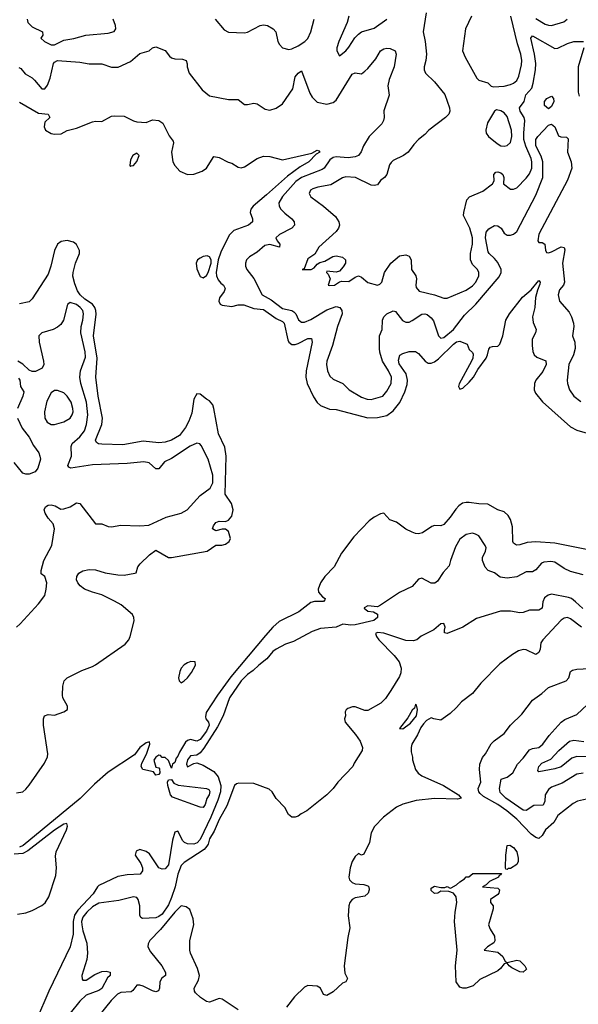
# Model space of a CAD drawing. Header units: inches. Extents: x 1384664 to 1536621, y 460766 to 646467.
# Tile 425 of 488: x 1475111 to 1478638, y 572467 to 578687. Entities that reach past the tile are written whole.
import ezdxf

# ---------------------------------------------------------------- set-up
doc = ezdxf.new("R2010")
doc.units = ezdxf.units.IN
doc.header["$MEASUREMENT"] = 0
doc.layers.add('B4577', color=7, linetype='Continuous')

msp = doc.modelspace()

# ---------------------------------------------------------------- linework, layer by layer
at = {"layer": 'B4577', "color": 5}
for points, elevation in [([(1476344.9, 578690), (1476402.6, 578622.6), (1476430, 578608.9), (1476530, 578603.6), (1476550, 578608.9), (1476630, 578650.2), (1476650, 578655.5), (1476676.3, 578650), (1476712.4, 578630), (1476728.4, 578610), (1476741.3, 578550), (1476750.6, 578530), (1476770.4, 578510.4), (1476810, 578499.3), (1476830, 578502.4), (1476870, 578522.8), (1476911.8, 578550), (1476930, 578567.3), (1476950, 578610.5), (1476969.4, 578690.6)], 660), ([(1477678, 578730), (1477657.8, 578610), (1477670.3, 578550), (1477678.9, 578470), (1477676, 578430), (1477664.6, 578390), (1477664.9, 578370), (1477674.4, 578350), (1477730, 578293.7), (1477794.8, 578214.8), (1477824.2, 578130), (1477827.2, 578110), (1477819.7, 578090), (1477800.6, 578070), (1477694.5, 577990), (1477670, 577962.4), (1477629.5, 577930.5), (1477600.3, 577899.7), (1477563.7, 577850), (1477534.9, 577830), (1477470, 577796.8), (1477455.8, 577784.2), (1477446.5, 577770), (1477430, 577709.6), (1477414, 577690), (1477389.4, 577670.6), (1477370, 577644.7), (1477350, 577638.7), (1477330, 577642.8), (1477232.3, 577690), (1477170, 577695.3), (1477150, 577688.6), (1477075.5, 577644.5), (1476994, 577630), (1476962.1, 577617.9), (1476947, 577610), (1476938.7, 577590), (1476950, 577568.5), (1477029.4, 577509.4), (1477104.2, 577444.2), (1477126.4, 577410), (1477129.4, 577390), (1477124.8, 577370), (1477109.4, 577350), (1477000.4, 577250), (1476973.7, 577206.3), (1476930, 577176.2), (1476907.7, 577112.3), (1476894, 577110), (1476951.5, 577108.5), (1476970, 577119.1), (1476990, 577143), (1477006.6, 577153.4), (1477038.3, 577161.7), (1477089, 577191), (1477110, 577194.7), (1477150, 577187.4), (1477168.8, 577170), (1477167.8, 577150), (1477154.2, 577125.8), (1477130, 577099.6), (1477110, 577091.5), (1477050, 577098), (1477047.3, 577090), (1477059.1, 577079.1), (1477070.7, 577050.7), (1477058, 577010), (1477067.3, 577007.3), (1477099, 577010), (1477130, 577031), (1477144.8, 577035.2), (1477190, 577033.1), (1477230, 577061.5), (1477250, 577068.9), (1477270, 577060.3), (1477310, 577027.2), (1477369.6, 577010.4), (1477384.4, 577015.6), (1477397.6, 577030), (1477414.3, 577090), (1477454.2, 577150), (1477510, 577194.4), (1477550, 577202.5), (1477570, 577193.9), (1477583.1, 577170), (1477585.3, 577110), (1477612.7, 577070), (1477617.4, 577050), (1477612.5, 577010), (1477615.3, 576995.3), (1477633.2, 576973.2), (1477729.5, 576949.5), (1477790, 576927.2), (1477810, 576928.2), (1477930, 576978.9), (1477970, 577005.7), (1477991.5, 577030), (1478009.7, 577070), (1478011.1, 577090), (1478001.1, 577110), (1477970, 577141.7), (1477958.5, 577170), (1477956.6, 577210), (1477969.9, 577270), (1477969.3, 577309.3), (1477953.8, 577370), (1477914, 577450), (1477915.1, 577470), (1477934.8, 577550), (1477951.2, 577568.8), (1478036, 577604), (1478097, 577650), (1478106.9, 577670), (1478104.5, 577710), (1478116.8, 577723.2), (1478130, 577726), (1478150, 577719.3), (1478160.7, 577710), (1478167.8, 577690), (1478165.5, 577650), (1478210, 577616.4), (1478230, 577615.8), (1478250, 577626), (1478310, 577685.8), (1478330, 577714), (1478344.4, 577750), (1478345.7, 577790), (1478341.1, 577810), (1478307.2, 577887.2), (1478295.2, 577930), (1478294.1, 577970), (1478301, 578050), (1478296.4, 578070), (1478271, 578110), (1478267.9, 578130), (1478295.6, 578170), (1478306.7, 578213.3), (1478345.2, 578254.8), (1478354.2, 578285.8), (1478368.9, 578370), (1478370.3, 578410), (1478362.1, 578470), (1478337.8, 578570), (1478350, 578585.2), (1478490, 578506.2), (1478510, 578507), (1478570, 578536.5), (1478610, 578548.4), (1478670.2, 578550.2)], 660), ([(1477190.1, 578710), (1477179, 578670), (1477125.5, 578550), (1477112.7, 578510), (1477113.4, 578490), (1477130, 578458), (1477170, 578490.4), (1477190, 578513.7), (1477227.3, 578572.7), (1477250, 578596.5), (1477270, 578611.2), (1477350, 578633.4), (1477429.3, 578690)], 660), ([(1477963.5, 578710), (1477925.5, 578630), (1477907.3, 578490), (1477923.1, 578450), (1477997.1, 578317.1), (1478010, 578304.7), (1478067.3, 578287.3), (1478087.5, 578267.5), (1478102.5, 578262.5), (1478170, 578266.3), (1478210, 578277.6), (1478230, 578286.4), (1478250, 578303.6), (1478262, 578330), (1478278.9, 578401.1), (1478281.3, 578430), (1478275.1, 578470), (1478254.2, 578534.2), (1478212.2, 578710)], 680), ([(1478370, 578694.7), (1478430, 578658.5), (1478450, 578651.5), (1478470, 578650.8), (1478546.7, 578673.3), (1478568.9, 578690)], 680), ([(1475157.8, 578690), (1475163.2, 578670), (1475190, 578642.9), (1475254, 578610), (1475256, 578590), (1475244, 578570), (1475266.8, 578550), (1475310, 578528.9), (1475330, 578527.4), (1475390, 578557.6), (1475452.6, 578567.4), (1475528.7, 578590), (1475670, 578603), (1475707.1, 578612.9), (1475718.9, 578630), (1475716.4, 578650), (1475701.5, 578690)], 660), ([(1475106, 578386), (1475118.9, 578378.9), (1475144.5, 578344.4), (1475190, 578319.3), (1475205.2, 578305.2), (1475250, 578251.2), (1475270, 578250.2), (1475285.6, 578274.4), (1475302.8, 578317.2), (1475324, 578410), (1475330, 578418.6), (1475350, 578429.5), (1475490, 578418.7), (1475550, 578408.5), (1475630, 578407.4), (1475690, 578387.7), (1475732.2, 578387.8), (1475810, 578422.7), (1475870, 578473.8), (1475929, 578490), (1475948.7, 578510), (1475970, 578516.3), (1476030, 578493.4), (1476056.9, 578456.9), (1476070, 578446.4), (1476090, 578439.8), (1476138.4, 578438.4), (1476162.8, 578430), (1476168.5, 578408.5), (1476167.4, 578390), (1476181.6, 578350), (1476264.1, 578244.1), (1476310, 578206.8), (1476430, 578182), (1476490, 578183.7), (1476530, 578150.5), (1476550, 578150.4), (1476590, 578160.4), (1476610, 578156.4), (1476660.9, 578120.9), (1476690, 578114.9), (1476730, 578128.8), (1476770, 578156.1), (1476835, 578250), (1476850, 578325.3), (1476870, 578350.3), (1476890, 578364.9), (1476942.4, 578222.4), (1476956.7, 578196.7), (1476990, 578166.7), (1477050, 578153), (1477090, 578164.1), (1477110, 578178), (1477210, 578342.3), (1477230, 578350.4), (1477270, 578346), (1477290, 578361.2), (1477310, 578379.3), (1477359.8, 578440.2), (1477390, 578490.7), (1477410, 578502.9), (1477430, 578507.2), (1477450, 578504.8), (1477482.8, 578490), (1477489, 578470), (1477476, 578390), (1477443.8, 578310), (1477435.2, 578270), (1477443.2, 578210), (1477409.6, 578110.4), (1477412.7, 578070), (1477409, 578050), (1477397, 578030), (1477318.5, 577950), (1477281.7, 577890), (1477267.5, 577852.5), (1477250, 577829.8), (1477230, 577821), (1477185.4, 577814.5), (1477110, 577819.9), (1477090, 577815.8), (1477070, 577802.7), (1477033.8, 577750), (1477020.1, 577739.9), (1476890, 577690.3), (1476854.9, 577665.1), (1476770.7, 577570), (1476748, 577530), (1476750.2, 577510), (1476760.2, 577490), (1476784.6, 577464.6), (1476830.3, 577430), (1476844.6, 577410), (1476847, 577390), (1476828.4, 577370), (1476750.4, 577330), (1476728.8, 577310), (1476736.9, 577290), (1476753.6, 577270), (1476750.4, 577250), (1476690, 577267.2), (1476658.7, 577261.3), (1476610, 577217.7), (1476561.3, 577190), (1476543.1, 577170), (1476536.5, 577150), (1476537, 577130), (1476544.4, 577110), (1476590, 577053), (1476642.8, 576950), (1476697.9, 576917.9), (1476770, 576862.4), (1476830, 576850.1), (1476842.6, 576842.6), (1476855.4, 576830), (1476871.8, 576791.8), (1476890, 576775.6), (1476910, 576776.8), (1476950, 576794.2), (1477050, 576853.9), (1477110, 576874.6), (1477132.4, 576870), (1477146, 576850), (1477146.4, 576830), (1477116.8, 576750), (1477087, 576630), (1477050.1, 576530), (1477048, 576510), (1477054, 576470), (1477070, 576435.6), (1477090, 576417.2), (1477151.8, 576390), (1477191.7, 576350), (1477270, 576302.2), (1477304, 576290), (1477330, 576287.8), (1477404.2, 576310), (1477430, 576340.3), (1477457, 576390), (1477458.3, 576430), (1477440.5, 576470), (1477402.4, 576530), (1477386, 576586), (1477383.8, 576610), (1477382.4, 576690), (1477399.1, 576730), (1477402, 576790), (1477409.9, 576810), (1477430, 576828.3), (1477470, 576847.6), (1477484.6, 576844.6), (1477527.1, 576787.1), (1477550, 576776.5), (1477570, 576777.3), (1477590, 576786), (1477650, 576827.2), (1477670, 576830.1), (1477684.9, 576824.9), (1477710, 576803.2), (1477724, 576784), (1477755.8, 576690), (1477770, 576674.9), (1477790, 576679.1), (1477850, 576731.1), (1477919.4, 576820.6), (1477990.9, 576889.1), (1478137.8, 577062.2), (1478150.4, 577090), (1478150.8, 577110), (1478130, 577152.9), (1478110, 577179.1), (1478075.3, 577210), (1478070, 577221.6), (1478051.7, 577310), (1478056, 577344), (1478073.9, 577366.1), (1478110, 577386.4), (1478130, 577384.4), (1478138.9, 577378.9), (1478150.2, 577370), (1478170, 577339.6), (1478190, 577325), (1478210, 577325.4), (1478230, 577332.3), (1478250.6, 577350), (1478370, 577578.2), (1478413.4, 577690), (1478415.3, 577790), (1478404.2, 577824.2), (1478369.9, 577890), (1478370.4, 577929.6), (1478383.7, 577950), (1478450, 578021.3), (1478470, 578026.3), (1478490.7, 578010.7), (1478513.9, 577953.9), (1478527.6, 577947.6), (1478564.4, 577944.4), (1478575.3, 577935.3), (1478570.1, 577850.1), (1478593.8, 577790), (1478598.2, 577750), (1478570, 577672.9), (1478390, 577333.3), (1478383.8, 577290), (1478390, 577280.7), (1478410, 577280.7), (1478426, 577270), (1478430.6, 577230.6), (1478436.9, 577216.9), (1478450, 577214), (1478470, 577221.3), (1478530, 577252), (1478548.1, 577248.1), (1478553.2, 577233.2), (1478538.2, 577150), (1478551.3, 577028.7), (1478544.5, 577010), (1478519.4, 576980.6), (1478510.9, 576950), (1478519.7, 576910), (1478579.8, 576839.8), (1478595.5, 576810), (1478607.2, 576770), (1478609.2, 576750), (1478601.8, 576690), (1478615.5, 576650), (1478619, 576610), (1478607.8, 576570), (1478578, 576510), (1478567.1, 576410), (1478569.2, 576390), (1478582.9, 576350), (1478609.5, 576309.5), (1478655.1, 576275.1)], 640), ([(1478673.6, 578510), (1478638.2, 578390), (1478638.2, 578230), (1478643, 578203)], 660), ([(1475110, 578165.6), (1475230, 578096.9), (1475291, 578090), (1475301, 578070), (1475270, 578039.3), (1475264.7, 578010), (1475272.8, 577990), (1475310, 577967.7), (1475330, 577963.8), (1475373.3, 577966.7), (1475410, 577986.4), (1475470, 578001.3), (1475570, 578042.6), (1475590, 578046.4), (1475630, 578044.2), (1475690, 578077.6), (1475710, 578080.4), (1475770, 578077.3), (1475830, 578047.2), (1475850, 578042.4), (1475910, 578038), (1475950, 578054), (1475990, 578050.7), (1476014.4, 578034.4), (1476053.8, 577953.8), (1476079.3, 577919.3), (1476082, 577910), (1476068.7, 577850), (1476077.4, 577790), (1476090, 577767), (1476121.1, 577730), (1476170, 577709.5), (1476210, 577710.3), (1476262.9, 577730), (1476291.1, 577750), (1476336.4, 577823.6), (1476370, 577817.1), (1476426.9, 577786.9), (1476450, 577781.6), (1476490, 577755.8), (1476510, 577750.3), (1476530, 577758.5), (1476610, 577810.2), (1476650, 577825.7), (1476690, 577822), (1476770, 577802), (1476955.2, 577844.8), (1476990, 577862.4), (1476999.5, 577859.5), (1477005.5, 577850), (1476982, 577838), (1476935.6, 577790), (1476881.4, 577758.6), (1476801, 577699), (1476670, 577580.2), (1476584.1, 577510), (1476570.1, 577490), (1476565.5, 577470), (1476580.7, 577430), (1476580.9, 577410), (1476554.9, 577390), (1476463.9, 577356.1), (1476434, 577326), (1476381.6, 577218.4), (1476364.1, 577170), (1476352.2, 577090), (1476353.6, 577070), (1476363.9, 577044), (1476381.8, 577021.8), (1476398, 577010), (1476408.7, 576990), (1476402.6, 576970), (1476371.5, 576930), (1476367.6, 576910), (1476375.8, 576890), (1476390, 576883.5), (1476450, 576876), (1476490, 576886), (1476526.5, 576886.5), (1476590, 576862.7), (1476650, 576855.6), (1476730, 576799.5), (1476770, 576781.2), (1476781.5, 576770), (1476804.6, 576664.6), (1476810.7, 576650.7), (1476830, 576635.8), (1476850, 576635.3), (1476870, 576641.2), (1476930, 576673.4), (1476953.6, 576673.6), (1476957.7, 576650), (1476919.8, 576470), (1476916.8, 576430), (1476925.7, 576390), (1476965.5, 576305.5), (1476988.9, 576268.9), (1477010.8, 576250.8), (1477067.8, 576227.8), (1477110, 576225), (1477310, 576172.6), (1477370, 576174.5), (1477430, 576187.6), (1477470, 576216.3), (1477511.8, 576268.2), (1477542.7, 576337.3), (1477556.7, 576383.3), (1477558.8, 576410), (1477552, 576450), (1477507.8, 576512.2), (1477503.8, 576536.2), (1477512.1, 576567.9), (1477530, 576578.5), (1477570, 576590.9), (1477610, 576591.6), (1477630, 576579.5), (1477671.6, 576530), (1477690, 576518), (1477710, 576517.7), (1477730, 576526.1), (1477755.3, 576544.7), (1477850, 576637.6), (1477870, 576652.9), (1477890, 576657.3), (1477937.1, 576637.1), (1477950, 576604.7), (1477970, 576584.7), (1477973.8, 576573.8), (1477972.6, 576550), (1477964, 576530), (1477886.6, 576386.6), (1477882.3, 576370), (1477890, 576353.4), (1477910, 576359.6), (1477950, 576396.5), (1477976.8, 576430), (1478003.6, 576476.4), (1478055.9, 576550), (1478065.7, 576570), (1478073.8, 576606.2), (1478082, 576618), (1478096.5, 576623.5), (1478130, 576624.7), (1478142.3, 576637.7), (1478161.4, 576690), (1478180.1, 576790), (1478203.5, 576830), (1478286.5, 576933.5), (1478340, 576980), (1478390, 577040.2), (1478397.7, 577030), (1478395.6, 577015.6), (1478380.5, 576979.5), (1478368.5, 576931.5), (1478363.2, 576870), (1478350.1, 576810), (1478353.6, 576773.6), (1478372.9, 576730), (1478368, 576710), (1478347.4, 576670), (1478346.8, 576630), (1478351.7, 576591.7), (1478360.2, 576570), (1478375.6, 576555.6), (1478432.3, 576532.3), (1478436.1, 576510), (1478415, 576465), (1478369.4, 576410), (1478361.8, 576390), (1478360.2, 576350), (1478367.8, 576327.8), (1478413.1, 576273.1), (1478590, 576115.3), (1478630, 576095.1), (1478695.1, 576075.1)], 620), ([(1475090, 573803), (1475130, 573810.4), (1475150, 573825.7), (1475170, 573852.2), (1475268, 573990), (1475286.6, 574030), (1475289.2, 574050), (1475262, 574230), (1475262, 574270), (1475268, 574290), (1475290, 574298), (1475330, 574294.8), (1475390, 574314.8), (1475413.2, 574330), (1475412.8, 574350), (1475384.2, 574404.2), (1475381.1, 574421.1), (1475383.8, 574476.2), (1475390.9, 574510), (1475410.6, 574529.4), (1475503.9, 574576.1), (1475570, 574600.5), (1475590, 574612.3), (1475777.7, 574742.3), (1475800.6, 574770), (1475808.8, 574790), (1475832.6, 574890), (1475832.4, 574910), (1475824, 574930), (1475750.8, 574990), (1475710, 575013.6), (1475630, 575054.3), (1475569.5, 575070), (1475519.6, 575090), (1475493.6, 575110), (1475477.6, 575130), (1475470, 575149), (1475471.8, 575170), (1475483.7, 575190), (1475510, 575206), (1475550, 575214.9), (1475588.5, 575211.5), (1475650, 575193), (1475730, 575179.3), (1475770, 575177.8), (1475838, 575190), (1475846, 575194), (1475857.6, 575230), (1475871.6, 575250), (1475930, 575306.4), (1475970, 575335.5), (1476050, 575290.4), (1476070, 575288.9), (1476294, 575330), (1476350, 575367.3), (1476387.4, 575367.4), (1476410, 575373.7), (1476434.3, 575390), (1476441.3, 575410), (1476430, 575453.2), (1476410, 575469.3), (1476390, 575469.3), (1476350, 575458), (1476328.7, 575470), (1476335.3, 575490), (1476350, 575511), (1476370, 575518.8), (1476410, 575517.1), (1476430, 575526), (1476450.8, 575550), (1476458.4, 575590), (1476448.2, 575630), (1476409.3, 575690), (1476414, 575930), (1476406.5, 575986.5), (1476365.7, 576070), (1476337.5, 576230), (1476330, 576253.3), (1476310, 576279.7), (1476290, 576289.7), (1476250, 576321.7), (1476230, 576322.7), (1476210.1, 576289.9), (1476197.7, 576202.3), (1476178.7, 576150), (1476158.4, 576110), (1476119.6, 576060.4), (1476070, 576031.2), (1476030, 576019.3), (1475990, 576014.9), (1475890, 576025.7), (1475761.8, 576001.8), (1475630, 576004.7), (1475608.3, 576008.3), (1475595.9, 576015.9), (1475589.9, 576030), (1475628.5, 576130), (1475633.2, 576170), (1475606.7, 576310), (1475592.3, 576430), (1475599.6, 576550), (1475576.9, 576690), (1475593, 576827), (1475591.6, 576850), (1475586, 576870), (1475570, 576890), (1475522, 576922), (1475492, 576950), (1475475.3, 576975.3), (1475458.5, 577018.5), (1475447.2, 577067.2), (1475447.6, 577090), (1475463.1, 577150), (1475489.1, 577210), (1475488.5, 577230), (1475470, 577266.3), (1475450, 577281.1), (1475410, 577292.4), (1475372.9, 577287), (1475350.2, 577270), (1475331.5, 577230), (1475307.2, 577130), (1475290, 577079.6), (1475190, 576923.6), (1475170, 576904.4), (1475108.6, 576891.4)], 620), ([(1475090, 574850.5), (1475114.5, 574870), (1475230, 574996.3), (1475269.6, 575050), (1475278.9, 575090), (1475281.6, 575130), (1475270, 575169), (1475246.8, 575186.8), (1475247, 575207), (1475263.5, 575270), (1475314.7, 575365.3), (1475330.4, 575470), (1475322.1, 575502.1), (1475290, 575539.1), (1475271.1, 575570), (1475265.9, 575590), (1475274.5, 575610), (1475290, 575619.4), (1475310, 575621.5), (1475335.6, 575615.6), (1475370, 575595.3), (1475390, 575596.4), (1475430, 575610.5), (1475470, 575634.8), (1475490, 575630.5), (1475590, 575503), (1475630, 575502.6), (1475670, 575485.2), (1475690, 575482.8), (1475750, 575494.2), (1475870, 575489.2), (1475926.6, 575493.4), (1476036.4, 575543.6), (1476130, 575568.9), (1476167.9, 575590), (1476250, 575682.2), (1476313, 575727), (1476330, 575760.7), (1476330.8, 575810), (1476301, 575910), (1476257.1, 575997.1), (1476247.5, 576007.5), (1476230, 576011.4), (1476187.4, 575992.6), (1476070, 575914.8), (1476025.5, 575894.5), (1475990, 575849.2), (1475970, 575849.5), (1475927.8, 575887.8), (1475894.1, 575894.1), (1475790, 575884.4), (1475570, 575875.4), (1475433.6, 575853.6), (1475420.4, 575860.4), (1475415.6, 575870), (1475438, 575930), (1475434.9, 575990), (1475441.6, 576010), (1475490, 576052.3), (1475519, 576090), (1475532.9, 576130), (1475540.1, 576190), (1475531.6, 576270), (1475496.7, 576390), (1475489.9, 576430), (1475494.3, 576470), (1475525.4, 576554.6), (1475524.3, 576590), (1475497.5, 576710), (1475498.3, 576750), (1475510.4, 576790), (1475513.3, 576830), (1475509, 576850), (1475492.9, 576870), (1475470, 576888.1), (1475430, 576901), (1475412.5, 576887.5), (1475386.5, 576790), (1475370, 576762), (1475350, 576744.8), (1475323, 576730), (1475250, 576709.8), (1475231.2, 576690), (1475233.8, 576650), (1475261, 576530), (1475262.6, 576510), (1475253.5, 576486.5), (1475210, 576465.6), (1475190, 576464.2), (1475170, 576472.8), (1475130.6, 576510.6), (1475098, 576530)], 640), ([(1475103.5, 576423.5), (1475111.3, 576410), (1475116.4, 576370), (1475136.2, 576336.2), (1475131.5, 576310), (1475096.8, 576230)], 640), ([(1475096.6, 576170), (1475127.2, 576107.2), (1475170.1, 576050.1), (1475197.8, 575997.8), (1475231.2, 575950), (1475238.7, 575930), (1475242, 575910), (1475225.5, 575854.5), (1475208.4, 575831.6), (1475170, 575816.9), (1475150, 575815.6), (1475130, 575822.9), (1475076.4, 575890)], 640), ([(1478690, 575341.3), (1478490, 575379.9), (1478370.6, 575389.4), (1478315.3, 575384.7), (1478269.7, 575369.7), (1478247.2, 575367.2), (1478230, 575379.5), (1478225.1, 575390), (1478223.1, 575483.1), (1478210.8, 575530), (1478195.3, 575555.3), (1478170, 575578.7), (1478130, 575591.1), (1478067.3, 575627.3), (1478010, 575629.2), (1477950, 575637.9), (1477930, 575638.2), (1477907.9, 575632.1), (1477883.7, 575616.3), (1477864.5, 575595.5), (1477830, 575544.5), (1477790, 575499.3), (1477770, 575489.7), (1477730, 575491.2), (1477713.5, 575486.5), (1477654.9, 575445.1), (1477630, 575439.3), (1477610, 575440.9), (1477590, 575449.5), (1477550, 575469.6), (1477490, 575512.7), (1477447.2, 575527.3), (1477410, 575569.5), (1477390, 575566), (1477350, 575545.3), (1477318, 575522), (1477220.5, 575419.5), (1477142.1, 575317.9), (1477095.8, 575230), (1477038, 575170), (1477009.5, 575130), (1476995, 575090), (1476997.8, 575070), (1477022, 575042), (1477040.3, 575030), (1477038.6, 575021.5), (1477028.5, 575011.5), (1476972.3, 575012.3), (1476950, 575005), (1476873.3, 574946.7), (1476750, 574886.4), (1476710, 574849.9), (1476662.7, 574797.3), (1476443.4, 574536.6), (1476359.8, 574420.2), (1476288.6, 574310), (1476283.1, 574283.1), (1476286.5, 574270), (1476302.9, 574250), (1476306.4, 574230), (1476290, 574193.7), (1476250, 574139.9), (1476230, 574129.5), (1476190, 574139.9), (1476170, 574134.4), (1476156.9, 574123.1), (1476119.5, 574060.5), (1476110, 574035.1), (1476098.2, 574021.8), (1476090, 573995.1), (1476076.7, 573983.3), (1476070, 573958), (1476050, 574008), (1476030, 574026), (1476010, 574026), (1475999, 574039), (1475990, 574042), (1475970, 574028.7), (1475958.8, 574010), (1475970, 573964.7), (1475990, 573962), (1475994, 573954), (1475994.9, 573930), (1475990, 573919), (1475970, 573914), (1475955.9, 573935.9), (1475888, 573950), (1475878, 573970), (1475881.6, 573990), (1475912.1, 574047.9), (1475933.2, 574110), (1475930, 574126), (1475910, 574119.3), (1475870, 574089.4), (1475836, 574044), (1475670, 573934.2), (1475582.5, 573857.5), (1475492.2, 573767.8), (1475133.3, 573470), (1475110, 573460.4)], 620), ([(1478670, 575179.8), (1478590, 575200.9), (1478550, 575219.3), (1478490, 575260.3), (1478464.4, 575264.4), (1478420.4, 575259.6), (1478406.4, 575253.6), (1478370, 575212.4), (1478350, 575199.7), (1478310, 575198.5), (1478250, 575167.2), (1478190, 575159.6), (1478145.5, 575165.5), (1478110, 575192.8), (1478070, 575207.6), (1478050, 575229.5), (1478032.4, 575270), (1478032.3, 575290), (1478051.6, 575330), (1478055.5, 575350), (1478050, 575366.6), (1478010, 575425.7), (1477990, 575438), (1477970, 575442.7), (1477930, 575434.8), (1477890, 575405.6), (1477863.4, 575356.6), (1477830.7, 575270.7), (1477822.6, 575237.4), (1477784, 575196), (1477750, 575140.7), (1477732.6, 575127.4), (1477710, 575127.8), (1477650, 575159.3), (1477630, 575153.2), (1477590, 575107.3), (1477510, 575069.6), (1477390, 574989.2), (1477370, 574979), (1477310, 574984), (1477287.1, 574972.9), (1477286, 574970), (1477310, 574951.3), (1477345.8, 574945.8), (1477370, 574931.3), (1477370.3, 574910), (1477347.9, 574892.1), (1477230, 574864.1), (1477202.4, 574862.4), (1477152.3, 574867.7), (1477110.3, 574849.8), (1477010, 574841.6), (1476957.7, 574822.3), (1476840.5, 574759.5), (1476790, 574743), (1476730, 574711.6), (1476710, 574695.5), (1476670.6, 574649.4), (1476620.2, 574610), (1476584.9, 574575.1), (1476550, 574550.8), (1476510.1, 574509.9), (1476436.6, 574403.4), (1476396.3, 574290), (1476359, 574221), (1476274.3, 574085.7), (1476250, 574056.4), (1476230, 574041.6), (1476190, 574037.7), (1476170, 574011.8), (1476165, 573985), (1476170, 573966.7), (1476211.4, 573988.6), (1476230, 573993.5), (1476270, 573977.1), (1476337.2, 573937.2), (1476364, 573904), (1476381.1, 573850), (1476379.1, 573810), (1476362.4, 573757.6), (1476318.4, 573650), (1476250, 573508), (1476231.7, 573488.3), (1476210, 573479.3), (1476170, 573480.6), (1476150.5, 573490), (1476140.6, 573500.6), (1476110, 573561.6), (1476090, 573554), (1476075.8, 573504.2), (1476050, 573349.4), (1476030, 573323.6), (1476010, 573321.6), (1475990, 573329.6), (1475930, 573418.4), (1475910, 573433.6), (1475870, 573445.6), (1475845.9, 573434.1), (1475839.5, 573410), (1475876.1, 573356.1), (1475885.3, 573330), (1475885.7, 573310), (1475870.5, 573290), (1475790, 573286.2), (1475730, 573275.4), (1475610, 573218.2), (1475601.2, 573210), (1475573.8, 573166.2), (1475478.3, 573061.7), (1475457.3, 573030), (1475449.4, 572990), (1475448.5, 572910), (1475430, 572831.1), (1475295.8, 572550), (1475216.1, 572370)], 640), ([(1478667.2, 574967.2), (1478621.6, 575010), (1478594.5, 575030), (1478577, 575037), (1478470, 575057.5), (1478447.1, 575052.9), (1478424.5, 575035.6), (1478415.3, 575010), (1478410.3, 574970), (1478390, 574956.9), (1478330, 574958), (1478290, 574942.5), (1478270, 574940.3), (1478210, 574951.7), (1478146, 574950), (1477994.7, 574905.3), (1477910, 574849.9), (1477810, 574808.7), (1477794, 574814), (1477792.7, 574830), (1477798, 574850), (1477790, 574872.7), (1477770, 574871.8), (1477726.5, 574833.5), (1477647, 574793), (1477618.4, 574770), (1477596.4, 574763.6), (1477550, 574766.1), (1477410, 574812.7), (1477370, 574815.8), (1477357.8, 574810), (1477363.3, 574790), (1477379.2, 574770), (1477475.9, 574670), (1477507.1, 574630), (1477519.6, 574590), (1477518.6, 574561.5), (1477510, 574539), (1477455.5, 574450), (1477420.6, 574399.4), (1477390.3, 574369.7), (1477310, 574324), (1477290, 574322.3), (1477230, 574346.2), (1477213, 574347), (1477183.1, 574336.9), (1477172.2, 574327.8), (1477165.5, 574314.5), (1477168, 574290), (1477161.6, 574270), (1477166.4, 574250), (1477232.2, 574172.2), (1477260.6, 574130), (1477274.6, 574090), (1477273, 574070), (1477222.8, 573990), (1477214.8, 573970), (1477118.8, 573870), (1477090.8, 573830), (1477050.7, 573790), (1476924.7, 573690), (1476888.5, 573671.5), (1476870, 573656), (1476850, 573649.2), (1476830, 573649.2), (1476807.2, 573667.2), (1476785.2, 573710), (1476730, 573766.6), (1476704.2, 573810), (1476686, 573826), (1476590, 573862.7), (1476495.4, 573864.6), (1476480.4, 573859.6), (1476467.9, 573850), (1476419.3, 573720.7), (1476370, 573635.8), (1476338.1, 573561.9), (1476310, 573512.3), (1476301, 573479), (1476293.3, 573466.7), (1476275, 573445), (1476150, 573363.1), (1476130, 573345.1), (1476110, 573289.8), (1476091.6, 573210), (1476070, 573142.2), (1476050, 573095.2), (1476010, 573037.7), (1475990, 573021.8), (1475970, 573014), (1475886, 573010), (1475876.6, 573016.6), (1475869.8, 573029.8), (1475869.8, 573089.8), (1475859.7, 573130), (1475850, 573143), (1475830, 573146.6), (1475736.3, 573123.7), (1475610, 573105.5), (1475570, 573083.7), (1475535, 573050), (1475510, 573018), (1475502.1, 572990), (1475502.9, 572970), (1475510, 572932.4), (1475534.4, 572854.4), (1475539.8, 572790), (1475534.3, 572750), (1475503.2, 572650), (1475505.3, 572625.2), (1475510, 572620.5), (1475530, 572620.3), (1475584.3, 572655.7), (1475630, 572674.3), (1475656.2, 572676.2), (1475682, 572670), (1475683, 572650), (1475665.9, 572634.1), (1475630, 572567.3), (1475610, 572554.2), (1475530, 572524.8), (1475490, 572487), (1475429.2, 572410.8)], 660), ([(1478658.5, 574850), (1478590, 574902), (1478570, 574910.6), (1478550, 574906.2), (1478530, 574893.3), (1478413.4, 574770), (1478400.7, 574750), (1478396.9, 574710), (1478390, 574689.5), (1478370, 574676.9), (1478310, 574706), (1478290, 574707.7), (1478260.7, 574699.3), (1478222.7, 574677.3), (1478142.5, 574617.5), (1478023.1, 574496.9), (1477970, 574431.2), (1477901.4, 574378.6), (1477870, 574341.6), (1477830, 574305.1), (1477770, 574262), (1477726, 574270), (1477710, 574278), (1477680.3, 574259.7), (1477660.2, 574239.8), (1477644.5, 574215.5), (1477623.6, 574170), (1477588, 574110), (1477582.8, 574090), (1477582, 574062), (1477591, 574029), (1477591, 574011), (1477610.8, 573950), (1477627.9, 573927.9), (1477650.6, 573910.6), (1477786, 573850), (1477881, 573790), (1477898, 573770), (1477875.8, 573764.2), (1477730, 573768.1), (1477614, 573754), (1477530, 573731.1), (1477490, 573711.8), (1477407.2, 573650), (1477350.4, 573590), (1477330.7, 573550), (1477320.7, 573490), (1477283.6, 573416.4), (1477270, 573409), (1477250, 573419), (1477230, 573402), (1477210, 573369.6), (1477197.7, 573330), (1477188.7, 573270), (1477193.9, 573253.9), (1477210, 573236.5), (1477230, 573229.1), (1477283.4, 573223.4), (1477310, 573214.8), (1477314.8, 573210), (1477317.3, 573190), (1477310.4, 573169.6), (1477290.3, 573149.7), (1477230, 573139.3), (1477210, 573128.7), (1477196, 573110), (1477189.6, 573090.4), (1477185.9, 573025.9), (1477195.8, 572950), (1477182.4, 572890), (1477159.7, 572710), (1477164.9, 572664.9), (1477181, 572630), (1477171, 572610), (1477150, 572600.7), (1477090, 572546), (1477050, 572522.7), (1477029.6, 572529.6), (1477009.5, 572569.5), (1476990, 572582.7), (1476930, 572585.2), (1476910, 572575.3), (1476845.7, 572514.3), (1476794.8, 572450)], 680), ([(1478690, 573763.7), (1478632.4, 573750), (1478605.1, 573734.9), (1478510, 573659.4), (1478483.3, 573616.7), (1478431.7, 573570), (1478410, 573533.3), (1478390, 573514.7), (1478370, 573520.9), (1478341.4, 573541.4), (1478250, 573636.5), (1478187, 573690), (1478130, 573730.4), (1478040.4, 573780.4), (1478018.7, 573798.7), (1478009.6, 573810), (1478006, 573830), (1478023.8, 573870), (1478013.5, 573950), (1478016.4, 573983.6), (1478033.9, 574026.1), (1478052.8, 574050), (1478088.3, 574111.7), (1478107.2, 574132.7), (1478170, 574178), (1478210.9, 574230), (1478280.9, 574299.1), (1478350, 574388.7), (1478408.9, 574431.1), (1478450, 574468), (1478562.7, 574510), (1478579.5, 574530), (1478589.3, 574570), (1478602, 574578), (1478630, 574584.4), (1478710, 574587.7)], 680), ([(1478670, 573927.9), (1478630, 573920.2), (1478535.5, 573864.5), (1478470, 573838.8), (1478450, 573825), (1478430.1, 573790), (1478427.5, 573750), (1478415.6, 573724.4), (1478357.5, 573722.5), (1478310, 573692.6), (1478290, 573694.5), (1478180.6, 573770), (1478145.4, 573805.4), (1478140.1, 573830), (1478151.1, 573888.9), (1478190, 573902.8), (1478224.4, 573930), (1478255.3, 573984.7), (1478290, 574021.3), (1478330, 574075.5), (1478350, 574083.8), (1478390, 574090.2), (1478414.2, 574110), (1478453.9, 574166.1), (1478530, 574250.5), (1478553.1, 574266.9), (1478630, 574297.5), (1478730, 574393.7)], 660), ([(1478730.3, 574030.3), (1478630, 574032.4), (1478597.8, 574022.2), (1478530, 573967.6), (1478490, 573955.4), (1478390, 573936), (1478383.3, 573943.3), (1478389.7, 573969.7), (1478408.7, 573990), (1478464.6, 574015.4), (1478515.5, 574070), (1478582.9, 574130), (1478610, 574135.3), (1478672.6, 574127.4)], 640), ([(1475097.5, 573037.5), (1475150, 573044.6), (1475190, 573059.6), (1475250, 573091.1), (1475271.7, 573108.3), (1475294.6, 573145.5), (1475338.2, 573281.8), (1475342.3, 573330), (1475337.6, 573402.4), (1475341.4, 573430), (1475406.6, 573570), (1475413.2, 573593.2), (1475409.4, 573609.4), (1475390, 573606), (1475330, 573568.1), (1475163.2, 573436.8), (1475130, 573419), (1475075.1, 573415.1)], 640), ([(1476490, 572432.3), (1476390, 572499.8), (1476370, 572503.4), (1476310, 572481.7), (1476290, 572485), (1476252.4, 572510), (1476220.4, 572540.4), (1476214, 572550), (1476212.4, 572570), (1476240.6, 572619.4), (1476246.1, 572650), (1476233.1, 572693.1), (1476190, 572789.8), (1476185.7, 572810), (1476185.6, 572870), (1476209.4, 572970), (1476206.7, 573006.7), (1476185.2, 573065.2), (1476162.9, 573082.9), (1476130, 573089.7), (1476090, 573049.9), (1476000.8, 572939.2), (1475932.7, 572870), (1475921.7, 572850), (1475920.9, 572830), (1475937.8, 572797.8), (1476008.9, 572710), (1476032.4, 572667.6), (1476030.6, 572649.4), (1476007.9, 572632.1), (1475994.8, 572610), (1475993.4, 572570), (1475987.5, 572552.5), (1475970, 572547.1), (1475950, 572552.6), (1475890, 572582.5), (1475870, 572588.8), (1475851.4, 572588.6), (1475825.5, 572554.5), (1475813.8, 572546.2), (1475750, 572541.5), (1475728.5, 572531.5), (1475688, 572492), (1475607.7, 572392.3)], 680)]:
    msp.add_lwpolyline(points, dxfattribs=dict(at, elevation=elevation))
for points, elevation in [([(1478450, 578124), (1478425.9, 578145.9), (1478424.2, 578170), (1478439, 578190), (1478470, 578203), (1478481.6, 578190), (1478483.1, 578170), (1478470, 578139.5)], 640), ([(1478122.5, 578117.5), (1478110, 578109), (1478064.7, 578035.3), (1478054.8, 577990), (1478056.6, 577970), (1478070.8, 577950), (1478124.9, 577904.9), (1478150, 577891.2), (1478170, 577887.3), (1478190, 577892.2), (1478209.3, 577910.7), (1478219.4, 577950), (1478216.9, 577990), (1478190, 578074.6), (1478170, 578099.4), (1478148.2, 578111.8)], 680), ([(1475850, 577844.2), (1475824.7, 577830), (1475810, 577801.2), (1475806.6, 577766.6), (1475810, 577758.8), (1475815.3, 577764.7), (1475830, 577766.5), (1475850, 577790.4), (1475864.2, 577830)], 620), ([(1476294.4, 577194.4), (1476270, 577192), (1476250, 577181.6), (1476232.9, 577170), (1476224.2, 577150), (1476230, 577114), (1476247.3, 577070), (1476250, 577064.9), (1476270, 577057), (1476290, 577072.2), (1476301.5, 577090), (1476319.3, 577150), (1476319.3, 577170), (1476310, 577189.6)], 620), ([(1475350, 576345.1), (1475330, 576344.2), (1475308.7, 576330), (1475282.7, 576277.3), (1475266.9, 576210), (1475270.3, 576170), (1475284.1, 576144.1), (1475309.2, 576129.2), (1475330, 576129), (1475390, 576147.5), (1475430, 576169.2), (1475442.7, 576190), (1475447.4, 576210), (1475446.9, 576230), (1475435, 576270), (1475410, 576309.8), (1475390, 576329.7)], 660), ([(1476192, 574632), (1476170, 574624.9), (1476150, 574612.6), (1476130.2, 574590), (1476121, 574570), (1476112.8, 574530), (1476117.4, 574510), (1476130, 574499), (1476150, 574510.2), (1476170, 574529.3), (1476196.5, 574563.5), (1476221.6, 574610), (1476219.5, 574630)], 620), ([(1477610, 574364), (1477603, 574337), (1477590, 574325.7), (1477562.2, 574277.8), (1477509, 574210), (1477530, 574208.1), (1477577.7, 574242.3), (1477616.3, 574290), (1477623.6, 574330), (1477617, 574357)], 680), ([(1476270, 573711.5), (1476250, 573712), (1476075.6, 573775.6), (1476062.7, 573790), (1476046.3, 573850), (1476044.2, 573870), (1476050, 573884.9), (1476070, 573886.7), (1476084.5, 573864.5), (1476110.8, 573850.8), (1476291.3, 573831.3), (1476304.8, 573824.8), (1476311.4, 573811.4), (1476306.7, 573790), (1476292.4, 573767.6), (1476281.3, 573730)], 620), ([(1478190, 573318), (1478180.4, 573320.4), (1478178, 573330), (1478181.2, 573410), (1478189.2, 573470), (1478206.6, 573473.4), (1478230, 573457.1), (1478250, 573430.4), (1478259.1, 573390), (1478258.3, 573370), (1478250.3, 573350), (1478210, 573325.6), (1478194.8, 573325.2)], 680), ([(1478190, 572730.8), (1478250, 572747.2), (1478270, 572741.7), (1478301.7, 572710), (1478310.2, 572689.8), (1478290.7, 572670), (1478270, 572671.8), (1478217.6, 572697.6), (1478202, 572710), (1478190, 572728), (1478170, 572722), (1478147.5, 572692.5), (1478130, 572679), (1478016.9, 572623.1), (1477975.3, 572584.7), (1477930, 572569.3), (1477910, 572569.2), (1477890, 572576), (1477867.1, 572610), (1477862.2, 572710), (1477873.8, 572810), (1477857.3, 572990), (1477860.2, 573050), (1477871.1, 573111.1), (1477866.7, 573146.7), (1477850, 573169.3), (1477820.4, 573180.4), (1477770, 573181.2), (1477751.3, 573170), (1477730, 573166.9), (1477710, 573186), (1477710, 573202), (1477730, 573214), (1477770, 573204.7), (1477794.6, 573205.4), (1477810, 573211.3), (1477830, 573202), (1477836.4, 573203.6), (1477870, 573222), (1477890, 573242), (1477920.4, 573259.6), (1477930, 573272), (1477947.3, 573272.7), (1477972.7, 573292.7), (1478154, 573294), (1478150, 573286), (1478138, 573282), (1478134, 573270), (1478076.9, 573243.1), (1478056.9, 573223.1), (1478034, 573210), (1478130, 573201.6), (1478141.6, 573190), (1478137, 573170), (1478130, 573160.7), (1478082.8, 573130), (1478084.7, 573110), (1478100.7, 573090), (1478100.7, 573070), (1478072, 572970), (1478082, 572942), (1478110, 572898), (1478112, 572868), (1478104.5, 572855.5), (1478064.7, 572830), (1478044.7, 572810), (1478130, 572796.4), (1478162, 572770), (1478176.9, 572736.9)], 680)]:
    msp.add_lwpolyline(points, close=True, dxfattribs=dict(at, elevation=elevation))

doc.saveas('drawing.dxf')
